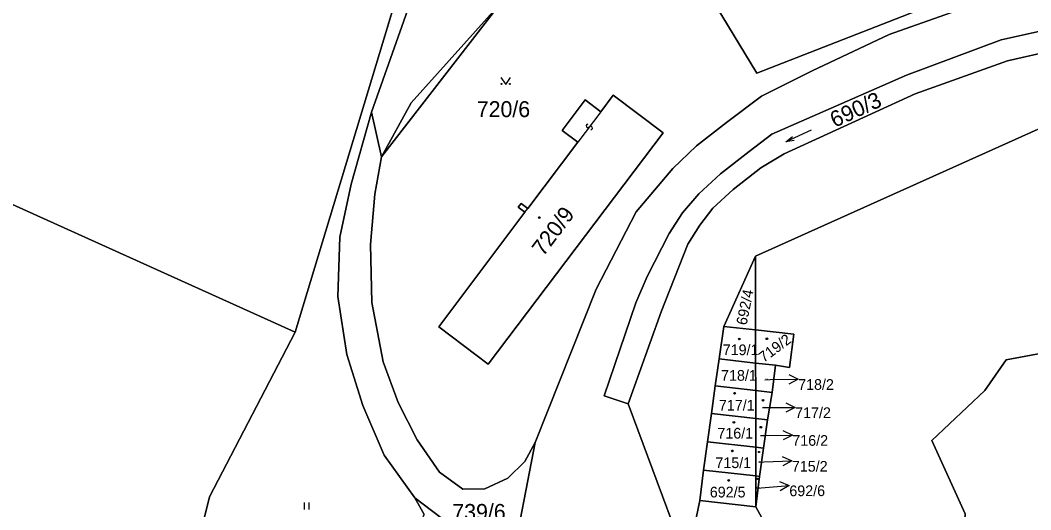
# Model space of a CAD drawing. Extents: x -598233 to -596890, y -1157848 to -1156431.
# Drawn here: x -597624.3 to -597516.4, y -1157340.5 to -1157288.3 of the extents above; entities that cross this region are included whole.
import ezdxf

# ---------------------------------------------------------------- set-up
doc = ezdxf.new("R2010")
doc.units = 0
for name, color, linetype in [('Level 1', 7, 'Continuous'), ('Level 13', 7, 'Continuous'), ('Level 3', 7, 'Continuous'), ('Level 4', 7, 'Continuous'), ('Level 5', 7, 'Continuous'), ('Level 57', 7, 'Continuous'), ('Level 60', 7, 'Continuous'), ('Vrstva 54', 7, 'Continuous'), ('Vrstva 60', 7, 'Continuous')]:
    doc.layers.add(name, color=color, linetype=linetype)

msp = doc.modelspace()

# ---------------------------------------------------------------- linework, layer by layer
at = {"layer": 'Level 1'}
for points in [[(-597524.08, -1157216.07), (-597544.75, -1157236.3), (-597553.08, -1157244.43), (-597572.6, -1157270.07), (-597583.83, -1157284.82), (-597594.92, -1157321.55)], [(-597594.92, -1157321.55), (-597720.07, -1157265.02)], [(-597572.6, -1157270.07), (-597583.83, -1157284.82), (-597594.92, -1157321.55), (-597604.05, -1157339.11), (-597605.14, -1157343.41), (-597602.86, -1157350.98), (-597590.7, -1157366.5), (-597575.19, -1157387.68), (-597570.84, -1157393.14), (-597562.56, -1157398.59), (-597553.98, -1157407.12), (-597548.13, -1157421.61), (-597543.15, -1157430.18), (-597543.54, -1157431.2), (-597544.41, -1157433.47), (-597538.53, -1157436.14)], [(-597586.78, -1157298.05), (-597582.72, -1157286.61), (-597571.6, -1157271.8)], [(-597557.04, -1157275.01), (-597570.04, -1157283.11), (-597582.55, -1157297.07), (-597585.69, -1157302.83)], [(-597585.69, -1157302.83), (-597573.52, -1157287.16), (-597556.12, -1157276.59)], [(-597515.24, -1157282.02), (-597545.63, -1157293.91), (-597556.12, -1157276.59)], [(-597569.29, -1157333.31), (-597562.79, -1157316.95), (-597558.52, -1157308.7), (-597554.6, -1157304.06), (-597552.07, -1157301.67), (-597548.89, -1157299.17), (-597545.13, -1157296.37), (-597539.73, -1157293.66), (-597531.52, -1157289.77), (-597520.75, -1157285.92), (-597515.29, -1157284.58)], [(-597509.81, -1157288.57), (-597514.42, -1157289.22), (-597519.56, -1157290.35), (-597529.68, -1157294.11), (-597544.04, -1157300.42), (-597546.46, -1157302.25), (-597549.51, -1157304.64), (-597551.82, -1157306.79), (-597553.56, -1157308.81), (-597555, -1157311), (-597557.36, -1157315.59), (-597558.55, -1157318.42), (-597561.93, -1157328.33), (-597559.37, -1157329.19)], [(-597559.37, -1157329.19), (-597555.86, -1157319.36), (-597553.02, -1157312.15), (-597551.74, -1157310.13), (-597550.32, -1157308.29), (-597548.17, -1157306.33), (-597545.2, -1157304), (-597542.73, -1157302.51), (-597528.74, -1157296.1), (-597518.9, -1157292.59), (-597513.87, -1157291.46), (-597509.48, -1157290.56), (-597509.81, -1157288.57)], [(-597505.79, -1157295.48), (-597545.77, -1157313.41)], [(-597570.39, -1157308.75), (-597579.6, -1157320.98), (-597574.32, -1157324.96), (-597555.64, -1157300.26), (-597560.98, -1157296.26), (-597562.3, -1157298.01)], [(-597562.3, -1157298.01), (-597563.98, -1157296.75), (-597566.42, -1157300.01), (-597564.75, -1157301.26)], [(-597586.78, -1157298.05), (-597588.93, -1157305.76), (-597590.15, -1157311.41), (-597590.38, -1157317.73), (-597589.42, -1157323.93), (-597587.71, -1157329.36), (-597585.41, -1157334.65), (-597582.16, -1157339.23)], [(-597585.69, -1157302.83), (-597586.78, -1157298.05)], [(-597564.75, -1157301.26), (-597570.09, -1157308.35)], [(-597585.69, -1157302.83), (-597586.4, -1157306.81), (-597586.87, -1157312.19), (-597586.74, -1157318.37), (-597585.52, -1157324.7), (-597583.92, -1157329.05), (-597581.91, -1157333.02), (-597579.5, -1157336.48), (-597577.04, -1157338.28), (-597574.67, -1157338.26), (-597572.22, -1157337.13), (-597570.4, -1157335.32), (-597569.29, -1157333.31)], [(-597570.09, -1157308.35), (-597570.81, -1157307.81), (-597571.11, -1157308.21), (-597570.39, -1157308.75)], [(-597545.77, -1157313.41), (-597549.18, -1157320.92)], [(-597545.77, -1157313.41), (-597545.77, -1157321.3)], [(-597525.28, -1157358.02), (-597524.3, -1157356.59), (-597523.4, -1157340.91), (-597526.96, -1157333.1), (-597521.3, -1157327.77), (-597519.03, -1157324.48), (-597503.37, -1157321.58), (-597490.51, -1157319.01), (-597481.47, -1157322.42), (-597478.8, -1157320.8), (-597464.47, -1157344.4), (-597464.64, -1157344.77), (-597461.29, -1157350.23), (-597457.97, -1157351.04), (-597456, -1157353.07)], [(-597605.14, -1157343.41), (-597604.05, -1157339.11), (-597594.92, -1157321.55)], [(-597549.18, -1157320.92), (-597549.66, -1157324.38)], [(-597545.77, -1157321.3), (-597549.18, -1157320.92)], [(-597545.77, -1157321.3), (-597541.68, -1157321.75), (-597542.16, -1157325.32), (-597543.66, -1157325.07)], [(-597545.77, -1157321.3), (-597545.77, -1157324.83)], [(-597549.66, -1157324.38), (-597550.08, -1157327.27)], [(-597545.77, -1157324.83), (-597549.66, -1157324.38)], [(-597543.66, -1157325.07), (-597545.77, -1157324.83)], [(-597545.77, -1157324.83), (-597545.76, -1157327.76)], [(-597543.66, -1157325.07), (-597544.02, -1157327.96)], [(-597550.08, -1157327.27), (-597550.49, -1157330.22)], [(-597545.76, -1157327.76), (-597550.08, -1157327.27)], [(-597544.02, -1157327.96), (-597545.76, -1157327.76)], [(-597545.76, -1157327.76), (-597545.76, -1157330.75)], [(-597544.02, -1157327.96), (-597544.49, -1157330.89)], [(-597440.11, -1157430.32), (-597440, -1157431.82), (-597440.31, -1157432.72), (-597441.34, -1157433.75), (-597448.86, -1157439.2), (-597450.37, -1157439.9), (-597452.12, -1157440.43), (-597454.36, -1157440.59), (-597456.25, -1157439.69), (-597459.7, -1157436.84), (-597490.64, -1157410.44), (-597530.36, -1157376.3), (-597551.01, -1157351.67), (-597559.37, -1157329.19)], [(-597550.49, -1157330.22), (-597550.92, -1157333.22)], [(-597545.76, -1157330.75), (-597550.49, -1157330.22)], [(-597544.49, -1157330.89), (-597545.76, -1157330.75)], [(-597545.76, -1157330.75), (-597545.76, -1157333.82)], [(-597544.49, -1157330.89), (-597544.94, -1157333.91)], [(-597569.29, -1157333.31), (-597571.9, -1157346.74)], [(-597550.92, -1157333.22), (-597551.34, -1157336.25)], [(-597550.92, -1157333.22), (-597545.76, -1157333.82)], [(-597544.94, -1157333.91), (-597545.76, -1157333.82)], [(-597545.76, -1157333.82), (-597545.76, -1157336.88)], [(-597544.94, -1157333.91), (-597545.34, -1157336.93)], [(-597551.74, -1157339.51), (-597551.34, -1157336.25)], [(-597551.34, -1157336.25), (-597545.76, -1157336.88)], [(-597545.34, -1157336.93), (-597545.76, -1157336.88)], [(-597545.76, -1157336.88), (-597545.76, -1157340.19)], [(-597545.34, -1157336.93), (-597545.76, -1157340.19)], [(-597584.3, -1157347.08), (-597581.7, -1157342.28), (-597581.14, -1157341), (-597582.16, -1157339.23)], [(-597575.64, -1157344.17), (-597582.16, -1157339.23)], [(-597551.74, -1157339.51), (-597552.28, -1157342.25)], [(-597545.76, -1157340.19), (-597551.74, -1157339.51)], [(-597525.28, -1157358.02), (-597539.77, -1157351.1), (-597545.76, -1157340.19)]]:
    msp.add_lwpolyline(points, dxfattribs=at)
at = {"layer": 'Level 13'}
for centre, start, end in [((-597563.67, -1157299.53), 90.1476, 322.7376), ((-597563.37, -1157299.75), 270.3621, 142.4601)]:
    msp.add_arc(centre, 0.184, start, end, dxfattribs=at)
at = {"layer": 'Level 3'}
for points in [[(-597562.3, -1157298.01), (-597564.75, -1157301.26)], [(-597570.39, -1157308.75), (-597570.09, -1157308.35)]]:
    msp.add_lwpolyline(points, dxfattribs=at)
at = {"layer": 'Level 5'}
for p, q in [((-597539.83, -1157300), (-597542.56, -1157301.24)), ((-597593.91, -1157340.47), (-597593.91, -1157339.71)), ((-597593.41, -1157340.47), (-597593.41, -1157339.71))]:
    msp.add_line(p, q, dxfattribs=at)
for points in [[(-597572.95, -1157294.35), (-597572.45, -1157295.1), (-597571.95, -1157294.35)], [(-597541.66, -1157301.09), (-597542.56, -1157301.24), (-597541.85, -1157300.67)]]:
    msp.add_lwpolyline(points, dxfattribs=at)
for centre, radius in [((-597572.9, -1157295.05), 0.05), ((-597572, -1157295.05), 0.05), ((-597568.86, -1157309.31), 0.09), ((-597568.86, -1157309.31), 0.0521), ((-597547.51, -1157322.26), 0.09), ((-597547.51, -1157322.26), 0.0521), ((-597544.57, -1157322.24), 0.09), ((-597544.57, -1157322.24), 0.0521), ((-597548.01, -1157328.05), 0.09), ((-597548.01, -1157328.05), 0.0521), ((-597544.98, -1157328.8), 0.09), ((-597544.98, -1157328.8), 0.0521), ((-597548.09, -1157331.16), 0.09), ((-597548.09, -1157331.16), 0.0521), ((-597545.21, -1157331.68), 0.09), ((-597545.21, -1157331.68), 0.0521), ((-597548.26, -1157334.2), 0.09), ((-597548.26, -1157334.2), 0.0521), ((-597545.41, -1157334.33), 0.0612), ((-597545.41, -1157334.33), 0.0354), ((-597548.64, -1157337.36), 0.09), ((-597548.64, -1157337.36), 0.0521), ((-597545.58, -1157337.18), 0.0612), ((-597545.58, -1157337.18), 0.0354)]:
    msp.add_circle(centre, radius, dxfattribs=at)
at = {"layer": 'Level 57'}
for p, q in [((-597544.79, -1157326.61), (-597544.23, -1157326.6)), ((-597544.23, -1157326.6), (-597541.23, -1157326.55)), ((-597545.05, -1157329.58), (-597544.55, -1157329.58)), ((-597544.55, -1157329.58), (-597541.55, -1157329.56)), ((-597545.25, -1157332.57), (-597544.85, -1157332.56)), ((-597544.85, -1157332.56), (-597541.85, -1157332.52)), ((-597545.44, -1157335.4), (-597544.9, -1157335.38)), ((-597544.9, -1157335.38), (-597541.9, -1157335.28)), ((-597545.17, -1157338.13), (-597542.18, -1157337.9)), ((-597545.67, -1157338.17), (-597545.17, -1157338.13))]:
    msp.add_line(p, q, dxfattribs=at)
for points in [[(-597542.24, -1157326.07), (-597541.23, -1157326.55), (-597542.22, -1157327.07)], [(-597542.55, -1157329.07), (-597541.55, -1157329.56), (-597542.55, -1157330.07)], [(-597542.86, -1157332.03), (-597541.85, -1157332.52), (-597542.84, -1157333.03)], [(-597542.92, -1157334.81), (-597541.9, -1157335.28), (-597542.88, -1157335.81)], [(-597543.21, -1157337.48), (-597542.18, -1157337.9), (-597543.14, -1157338.48)]]:
    msp.add_lwpolyline(points, dxfattribs=at)
at = {"layer": 'Level 60'}
for points in [[(-597553.97, -1157115.98), (-597451.73, -1157167.37), (-597517.72, -1157209.12), (-597524.08, -1157216.07), (-597544.75, -1157236.3), (-597553.08, -1157244.43), (-597572.6, -1157270.07), (-597583.83, -1157284.82), (-597594.92, -1157321.55), (-597720.07, -1157265.02), (-597697.73, -1157214.64), (-597717.33, -1157206.86), (-597734.08, -1157200.94), (-597757.16, -1157192.27), (-597776.1, -1157174.66), (-597802.39, -1157227.84), (-597822.9, -1157218.58), (-597805.12, -1157122.39)], [(-597805.12, -1157122.39), (-597822.9, -1157218.58), (-597802.39, -1157227.84), (-597720.07, -1157265.02), (-597594.92, -1157321.55), (-597604.05, -1157339.11), (-597605.14, -1157343.41), (-597619.87, -1157377.31), (-597624.12, -1157375.33), (-597736.6, -1157306.64), (-597774.98, -1157281.45), (-597840.9, -1157256.69), (-597851.3, -1157254.2), (-597876.93, -1157246.47), (-597881.96, -1157245.26), (-597923.53, -1157235.13), (-597922.9, -1157217.48), (-597918.43, -1157192.25), (-597917.62, -1157187.34), (-597920.96, -1157183.45), (-597938.58, -1157148.02), (-597940.99, -1157134.33)], [(-597556.12, -1157276.59), (-597545.63, -1157293.91), (-597515.24, -1157282.02)], [(-597570.04, -1157283.11), (-597582.55, -1157297.07), (-597585.69, -1157302.83), (-597586.78, -1157298.05), (-597582.72, -1157286.61)], [(-597605.14, -1157343.41), (-597604.05, -1157339.11), (-597594.92, -1157321.55), (-597583.83, -1157284.82)], [(-597520.75, -1157285.92), (-597531.52, -1157289.77), (-597539.73, -1157293.66), (-597545.13, -1157296.37), (-597548.89, -1157299.17), (-597552.07, -1157301.67), (-597554.6, -1157304.06), (-597558.52, -1157308.7), (-597562.79, -1157316.95), (-597569.29, -1157333.31), (-597570.4, -1157335.32), (-597572.22, -1157337.13), (-597574.67, -1157338.26), (-597577.04, -1157338.28), (-597579.5, -1157336.48), (-597581.91, -1157333.02), (-597583.92, -1157329.05), (-597585.52, -1157324.7), (-597586.74, -1157318.37), (-597586.87, -1157312.19), (-597586.4, -1157306.81), (-597585.69, -1157302.83), (-597573.52, -1157287.16)], [(-597507.48, -1157405.18), (-597523.95, -1157391.34), (-597535.18, -1157378.89), (-597539.25, -1157375.28), (-597538.55, -1157374.49), (-597556.31, -1157359.31), (-597562.18, -1157354.34), (-597565.63, -1157351.67), (-597567.57, -1157349.59), (-597571.9, -1157346.74), (-597569.29, -1157333.31), (-597562.79, -1157316.95), (-597558.52, -1157308.7), (-597554.6, -1157304.06), (-597552.07, -1157301.67), (-597548.89, -1157299.17), (-597545.13, -1157296.37), (-597539.73, -1157293.66), (-597531.52, -1157289.77), (-597520.75, -1157285.92)], [(-597582.72, -1157286.61), (-597586.78, -1157298.05), (-597588.93, -1157305.76), (-597590.15, -1157311.41), (-597590.38, -1157317.73), (-597589.42, -1157323.93), (-597587.71, -1157329.36), (-597585.41, -1157334.65), (-597582.16, -1157339.23), (-597581.14, -1157341)], [(-597514.42, -1157289.22), (-597519.56, -1157290.35), (-597529.68, -1157294.11), (-597544.04, -1157300.42), (-597546.46, -1157302.25), (-597549.51, -1157304.64), (-597551.82, -1157306.79), (-597553.56, -1157308.81), (-597555, -1157311), (-597557.36, -1157315.59), (-597558.55, -1157318.42), (-597561.93, -1157328.33), (-597559.37, -1157329.19), (-597551.01, -1157351.67), (-597530.36, -1157376.3), (-597490.64, -1157410.44)], [(-597513.87, -1157291.46), (-597518.9, -1157292.59), (-597528.74, -1157296.1), (-597542.73, -1157302.51), (-597545.2, -1157304), (-597548.17, -1157306.33), (-597550.32, -1157308.29), (-597551.74, -1157310.13), (-597553.02, -1157312.15), (-597555.86, -1157319.36), (-597559.37, -1157329.19), (-597561.93, -1157328.33), (-597558.55, -1157318.42), (-597557.36, -1157315.59), (-597555, -1157311), (-597553.56, -1157308.81), (-597551.82, -1157306.79), (-597549.51, -1157304.64), (-597546.46, -1157302.25), (-597544.04, -1157300.42), (-597529.68, -1157294.11), (-597519.56, -1157290.35), (-597514.42, -1157289.22)], [(-597490.64, -1157410.44), (-597530.36, -1157376.3), (-597551.01, -1157351.67), (-597559.37, -1157329.19), (-597555.86, -1157319.36), (-597553.02, -1157312.15), (-597551.74, -1157310.13), (-597550.32, -1157308.29), (-597548.17, -1157306.33), (-597545.2, -1157304), (-597542.73, -1157302.51), (-597528.74, -1157296.1), (-597518.9, -1157292.59), (-597513.87, -1157291.46)], [(-597505.79, -1157295.48), (-597545.77, -1157313.41), (-597549.18, -1157320.92), (-597549.66, -1157324.38), (-597550.08, -1157327.27), (-597550.49, -1157330.22), (-597550.92, -1157333.22), (-597551.34, -1157336.25), (-597551.74, -1157339.51), (-597552.28, -1157342.25)], [(-597503.37, -1157321.58), (-597519.03, -1157324.48), (-597521.3, -1157327.77), (-597526.96, -1157333.1), (-597523.4, -1157340.91), (-597524.3, -1157356.59), (-597525.28, -1157358.02), (-597539.77, -1157351.1), (-597545.76, -1157340.19), (-597545.34, -1157336.93), (-597544.94, -1157333.91), (-597544.49, -1157330.89), (-597544.02, -1157327.96), (-597543.66, -1157325.07), (-597542.16, -1157325.32), (-597541.68, -1157321.75), (-597545.77, -1157321.3), (-597545.77, -1157313.41), (-597505.79, -1157295.48)], [(-597458.71, -1157394.4), (-597482.69, -1157385.65), (-597488.16, -1157381.41), (-597508.62, -1157366.66), (-597525.28, -1157358.02), (-597524.3, -1157356.59), (-597523.4, -1157340.91), (-597526.96, -1157333.1), (-597521.3, -1157327.77), (-597519.03, -1157324.48), (-597503.37, -1157321.58), (-597490.51, -1157319.01), (-597481.47, -1157322.42), (-597478.8, -1157320.8), (-597464.47, -1157344.4), (-597464.64, -1157344.77), (-597461.29, -1157350.23), (-597457.97, -1157351.04)], [(-597552.28, -1157342.25), (-597551.74, -1157339.51), (-597545.76, -1157340.19), (-597539.77, -1157351.1)]]:
    msp.add_lwpolyline(points, dxfattribs=at)
for points in [[(-597539.36, -1157266.42), (-597524.84, -1157265.77), (-597515.32, -1157266.57), (-597515.24, -1157282.02), (-597545.63, -1157293.91), (-597556.12, -1157276.59)], [(-597573.52, -1157287.16), (-597585.69, -1157302.83), (-597582.55, -1157297.07), (-597570.04, -1157283.11), (-597557.04, -1157275.01), (-597556.12, -1157276.59)], [(-597574.32, -1157324.96), (-597579.6, -1157320.98), (-597570.39, -1157308.75), (-597571.11, -1157308.21), (-597570.81, -1157307.81), (-597570.09, -1157308.35), (-597564.75, -1157301.26), (-597566.42, -1157300.01), (-597563.98, -1157296.75), (-597562.3, -1157298.01), (-597560.98, -1157296.26), (-597555.64, -1157300.26)], [(-597579.6, -1157320.98), (-597574.32, -1157324.96), (-597555.64, -1157300.26), (-597560.98, -1157296.26), (-597562.3, -1157298.01), (-597563.98, -1157296.75), (-597566.42, -1157300.01), (-597564.75, -1157301.26), (-597570.09, -1157308.35), (-597570.81, -1157307.81), (-597571.11, -1157308.21), (-597570.39, -1157308.75)], [(-597586.78, -1157298.05), (-597585.69, -1157302.83), (-597586.4, -1157306.81), (-597586.87, -1157312.19), (-597586.74, -1157318.37), (-597585.52, -1157324.7), (-597583.92, -1157329.05), (-597581.91, -1157333.02), (-597579.5, -1157336.48), (-597577.04, -1157338.28), (-597574.67, -1157338.26), (-597572.22, -1157337.13), (-597570.4, -1157335.32), (-597569.29, -1157333.31), (-597571.9, -1157346.74), (-597575.64, -1157344.17), (-597582.16, -1157339.23), (-597585.41, -1157334.65), (-597587.71, -1157329.36), (-597589.42, -1157323.93), (-597590.38, -1157317.73), (-597590.15, -1157311.41), (-597588.93, -1157305.76)], [(-597545.77, -1157321.3), (-597549.18, -1157320.92), (-597545.77, -1157313.41)], [(-597545.77, -1157324.83), (-597549.66, -1157324.38), (-597549.18, -1157320.92), (-597545.77, -1157321.3)], [(-597545.77, -1157321.3), (-597541.68, -1157321.75), (-597542.16, -1157325.32), (-597543.66, -1157325.07), (-597545.77, -1157324.83)], [(-597545.76, -1157327.76), (-597550.08, -1157327.27), (-597549.66, -1157324.38), (-597545.77, -1157324.83)], [(-597545.77, -1157324.83), (-597543.66, -1157325.07), (-597544.02, -1157327.96), (-597545.76, -1157327.76)], [(-597545.76, -1157330.75), (-597550.49, -1157330.22), (-597550.08, -1157327.27), (-597545.76, -1157327.76)], [(-597545.76, -1157327.76), (-597544.02, -1157327.96), (-597544.49, -1157330.89), (-597545.76, -1157330.75)], [(-597545.76, -1157333.82), (-597550.92, -1157333.22), (-597550.49, -1157330.22), (-597545.76, -1157330.75)], [(-597545.76, -1157330.75), (-597544.49, -1157330.89), (-597544.94, -1157333.91), (-597545.76, -1157333.82)], [(-597545.76, -1157336.88), (-597551.34, -1157336.25), (-597550.92, -1157333.22), (-597545.76, -1157333.82)], [(-597545.76, -1157333.82), (-597544.94, -1157333.91), (-597545.34, -1157336.93), (-597545.76, -1157336.88)], [(-597545.76, -1157340.19), (-597551.74, -1157339.51), (-597551.34, -1157336.25), (-597545.76, -1157336.88)], [(-597545.76, -1157336.88), (-597545.34, -1157336.93), (-597545.76, -1157340.19)], [(-597584.3, -1157347.08), (-597581.7, -1157342.28), (-597581.14, -1157341), (-597582.16, -1157339.23), (-597575.64, -1157344.17), (-597577.4, -1157343.86), (-597578.33, -1157344.45), (-597581.72, -1157348.36), (-597581.18, -1157349.25), (-597580.93, -1157350.26), (-597580.99, -1157351.3), (-597581.34, -1157352.27), (-597581.96, -1157353.1), (-597582.8, -1157353.72), (-597583.78, -1157354.06), (-597584.84, -1157354.1), (-597586.12, -1157353.69), (-597587.16, -1157352.84), (-597587.8, -1157351.67), (-597587.95, -1157350.33), (-597587.6, -1157349.04), (-597586.79, -1157347.97), (-597585.63, -1157347.28)]]:
    msp.add_lwpolyline(points, close=True, dxfattribs=at)
at = {"layer": 'Vrstva 54'}
for p, q in [((-597583.83, -1157284.82), (-597594.92, -1157321.55)), ((-597594.92, -1157321.55), (-597604.05, -1157339.11)), ((-597604.05, -1157339.11), (-597605.14, -1157343.41))]:
    msp.add_line(p, q, dxfattribs=at)
at = {"layer": 'Vrstva 60'}
for points in [[(-597672.84, -1157349.01), (-597621.47, -1157378.62), (-597620.65, -1157379.11), (-597584.75, -1157400.18), (-597549.68, -1157428.4), (-597544.41, -1157433.47), (-597543.54, -1157431.2), (-597543.15, -1157430.18), (-597548.13, -1157421.61), (-597553.98, -1157407.12), (-597562.56, -1157398.59), (-597570.84, -1157393.14), (-597575.19, -1157387.68), (-597590.7, -1157366.5), (-597602.86, -1157350.98), (-597605.14, -1157343.41), (-597604.05, -1157339.11), (-597594.92, -1157321.55), (-597583.83, -1157284.82)], [(-597583.83, -1157284.82), (-597594.92, -1157321.55), (-597604.05, -1157339.11), (-597605.14, -1157343.41), (-597602.86, -1157350.98), (-597590.7, -1157366.5), (-597575.19, -1157387.68), (-597570.84, -1157393.14), (-597562.56, -1157398.59), (-597553.98, -1157407.12), (-597548.13, -1157421.61), (-597543.15, -1157430.18), (-597543.54, -1157431.2), (-597544.41, -1157433.47), (-597538.53, -1157436.14), (-597519.06, -1157444.97), (-597467.58, -1157472.78), (-597426.75, -1157494.36)]]:
    msp.add_lwpolyline(points, dxfattribs=at)

# ---------------------------------------------------------------- texts
at = {"layer": 'Level 4'}
for s, height, rotation, p in [('690/3', 1.7, 24.6165, (-597537.33, -1157299.74)), ('720/9', 1.7, 53.1506, (-597568.43, -1157313.53)), ('692/4', 1.14, 78.5506, (-597546.74, -1157320.85)), ('719/2', 1.14, 36.7394, (-597544.9, -1157324.83)), ('692/6', 0.1, 0.2391, (-597545.67, -1157338.17))]:
    msp.add_text(s, height=height, rotation=rotation, dxfattribs=at).set_placement(p)
for s, height, p in [('720/6', 1.7, (-597575.53, -1157298.59)), ('719/1', 1.14, (-597549.28, -1157323.99)), ('718/1', 1.14, (-597549.46, -1157326.72)), ('718/2', 0.1, (-597544.79, -1157326.61)), ('717/1', 1.14, (-597549.69, -1157329.9)), ('717/2', 0.1, (-597545.05, -1157329.58)), ('716/1', 1.14, (-597549.85, -1157332.89)), ('716/2', 0.1, (-597545.25, -1157332.57)), ('715/1', 1.14, (-597550.06, -1157336.04)), ('715/2', 0.1, (-597545.44, -1157335.4)), ('692/5', 1.14, (-597550.66, -1157339.17)), ('739/6', 1.7, (-597578.14, -1157341.57))]:
    msp.add_text(s, height=height, dxfattribs=at).set_placement(p)
at = {"layer": 'Level 57'}
for s, p in [('718/2', (-597541.23, -1157327.69)), ('717/2', (-597541.55, -1157330.7)), ('716/2', (-597541.85, -1157333.66)), ('715/2', (-597541.9, -1157336.42))]:
    msp.add_text(s, height=1.14, dxfattribs=at).set_placement(p)
msp.add_text('692/6', height=1.14, rotation=0.2391, dxfattribs=at).set_placement((-597542.17, -1157339.04))

doc.saveas('drawing.dxf')
